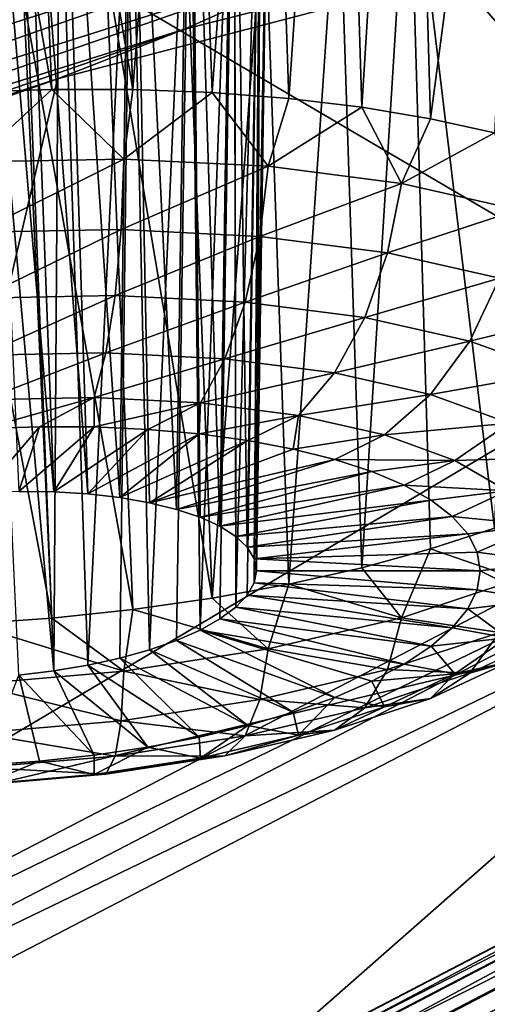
# Model space of a CAD drawing. Header units: metres. Extents: x -90 to 304, y -90 to 74.
# Tile 540 of 570: x 290.568 to 291.422, y 0.717 to 2.517. Entities that reach past the tile are written whole.
import ezdxf

# ---------------------------------------------------------------- set-up
doc = ezdxf.new("R2010")
doc.units = ezdxf.units.M
doc.layers.add('solid_21662050_350', color=7, linetype='CONTINUOUS')

msp = doc.modelspace()

# ---------------------------------------------------------------- linework, layer by layer
at = {"layer": 'solid_21662050_350'}
for points in [[(287.637909, 6.832547, 206.063828), (285.585876, 5.59242, 209.510269), (292.082642, 1.7806, 211.532623)], [(287.637909, 6.832547, 206.063828), (292.082642, 1.7806, 211.532623), (294.386627, 3.213256, 207.553268)], [(285.585876, 5.59242, 209.510269), (289.450409, 0.414367, 215.327469), (292.082642, 1.7806, 211.532623)], [(291.278595, 3.739812, 177.833023), (291.506134, 3.75587, 178.044266), (291.318726, 2.335425, 177.429199)], [(291.506134, 3.75587, 178.044266), (291.435211, 2.309547, 177.520309), (291.318726, 2.335425, 177.429199)], [(291.150757, 3.720931, 177.742249), (291.278595, 3.739812, 177.833023), (291.192993, 2.356511, 177.349884)], [(291.278595, 3.739812, 177.833023), (291.318726, 2.335425, 177.429199), (291.192993, 2.356511, 177.349884)], [(291.015076, 3.694947, 177.662918), (291.150757, 3.720931, 177.742249), (291.059418, 2.372574, 177.283218)], [(291.150757, 3.720931, 177.742249), (291.192993, 2.356511, 177.349884), (291.059418, 2.372574, 177.283218)], [(290.873016, 3.662073, 177.5961), (291.015076, 3.694947, 177.662918), (290.919464, 2.383438, 177.22995)], [(291.015076, 3.694947, 177.662918), (291.059418, 2.372574, 177.283218), (290.919464, 2.383438, 177.22995)], [(290.726135, 3.622628, 177.542679), (290.873016, 3.662073, 177.5961), (290.774689, 2.388984, 177.190643)], [(290.873016, 3.662073, 177.5961), (290.919464, 2.383438, 177.22995), (290.774689, 2.388984, 177.190643)], [(290.57605, 3.577037, 177.503342), (290.726135, 3.622628, 177.542679), (290.774689, 2.388984, 177.190643)], [(290.4245, 3.525797, 177.478607), (290.57605, 3.577037, 177.503342), (290.626617, 2.389152, 177.165741)], [(290.57605, 3.577037, 177.503342), (290.774689, 2.388984, 177.190643), (290.626617, 2.389152, 177.165741)], [(290.4245, 3.525797, 177.478607), (290.626617, 2.389152, 177.165741), (290.476898, 2.383939, 177.155518)], [(290.32431, 1.072432, 184.546524), (294.115082, 3.319186, 182.563904), (293.679626, 1.868235, 186.594086)], [(290.32431, 1.072432, 184.546524), (290.636963, 2.408681, 180.835785), (294.115082, 3.319186, 182.563904)], [(290.636963, 2.408681, 180.835785), (290.86908, 2.499429, 180.841644), (294.115082, 3.319186, 182.563904)], [(290.86908, 2.499429, 180.841644), (291.219025, 2.655793, 180.798721), (294.115082, 3.319186, 182.563904)], [(290.771515, 3.296889, 178.47641), (290.641113, 3.275007, 178.392929), (290.75119, 1.643066, 177.953094)], [(290.771515, 3.296889, 178.47641), (290.75119, 1.643066, 177.953094), (290.805481, 1.633614, 177.988297)], [(290.8797, 3.301283, 178.584229), (290.771515, 3.296889, 178.47641), (290.854553, 1.62159, 178.0298)], [(290.771515, 3.296889, 178.47641), (290.805481, 1.633614, 177.988297), (290.854553, 1.62159, 178.0298)], [(290.8797, 3.301283, 178.584229), (290.854553, 1.62159, 178.0298), (290.897614, 1.607198, 178.076889)], [(290.8797, 3.301283, 178.584229), (290.897614, 1.607198, 178.076889), (290.933899, 1.590687, 178.128738)], [(290.960144, 3.288555, 178.709015), (290.8797, 3.301283, 178.584229), (290.933899, 1.590687, 178.128738)], [(290.641113, 3.275007, 178.392929), (290.569916, 3.25773, 178.362335), (290.692596, 1.649786, 177.924759)], [(290.641113, 3.275007, 178.392929), (290.692596, 1.649786, 177.924759), (290.75119, 1.643066, 177.953094)], [(290.960144, 3.288555, 178.709015), (290.933899, 1.590687, 178.128738), (290.962799, 1.572332, 178.184494)], [(290.960144, 3.288555, 178.709015), (290.962799, 1.572332, 178.184494), (290.983765, 1.552462, 178.243149)], [(291.009521, 3.259972, 178.843384), (290.960144, 3.288555, 178.709015), (290.983765, 1.552462, 178.243149)], [(290.569916, 3.25773, 178.362335), (290.496277, 3.236535, 178.340042), (290.630768, 1.653653, 177.903809)], [(290.569916, 3.25773, 178.362335), (290.630768, 1.653653, 177.903809), (290.692596, 1.649786, 177.924759)], [(291.009521, 3.259972, 178.843384), (290.983765, 1.552462, 178.243149), (290.996521, 1.531402, 178.303741)], [(291.009521, 3.259972, 178.843384), (290.996521, 1.531402, 178.303741), (291.000793, 1.509519, 178.365234)], [(291.009521, 3.259972, 178.843384), (291.000793, 1.509519, 178.365234), (291.026123, 3.21741, 178.980103)], [(290.496277, 3.236535, 178.340042), (290.566711, 1.654606, 177.890594), (290.630768, 1.653653, 177.903809)], [(290.996521, 1.487188, 178.426544), (291.026123, 3.21741, 178.980103), (291.000793, 1.509519, 178.365234)], [(291.009491, 3.163007, 179.112686), (291.026123, 3.21741, 178.980103), (290.996521, 1.487188, 178.426544)], [(290.960083, 3.099373, 179.234436), (291.009491, 3.163007, 179.112686), (290.962799, 1.442709, 178.544525)], [(291.009491, 3.163007, 179.112686), (290.983765, 1.464787, 178.486664), (290.962799, 1.442709, 178.544525)], [(291.009491, 3.163007, 179.112686), (290.996521, 1.487188, 178.426544), (290.983765, 1.464787, 178.486664)], [(290.879608, 3.029623, 179.338684), (290.960083, 3.099373, 179.234436), (290.897614, 1.400987, 178.649658)], [(290.960083, 3.099373, 179.234436), (290.933899, 1.421315, 178.599182), (290.897614, 1.400987, 178.649658)], [(290.960083, 3.099373, 179.234436), (290.962799, 1.442709, 178.544525), (290.933899, 1.421315, 178.599182)], [(290.771362, 2.95751, 179.41893), (290.879608, 3.029623, 179.338684), (290.805481, 1.364876, 178.734756)], [(290.879608, 3.029623, 179.338684), (290.854553, 1.382066, 178.695114), (290.805481, 1.364876, 178.734756)], [(290.879608, 3.029623, 179.338684), (290.897614, 1.400987, 178.649658), (290.854553, 1.382066, 178.695114)], [(291.506104, 3.035766, 180.044418), (291.278595, 2.888741, 180.196945), (291.435211, 1.587383, 179.526199)], [(290.64093, 2.887434, 179.469284), (290.771362, 2.95751, 179.41893), (290.692596, 1.33683, 178.794022)], [(290.771362, 2.95751, 179.41893), (290.75119, 1.349712, 178.767914), (290.692596, 1.33683, 178.794022)], [(290.771362, 2.95751, 179.41893), (290.805481, 1.364876, 178.734756), (290.75119, 1.349712, 178.767914)], [(290.569733, 2.854621, 179.481827), (290.64093, 2.887434, 179.469284), (290.630768, 1.326458, 178.812622)], [(290.64093, 2.887434, 179.469284), (290.692596, 1.33683, 178.794022), (290.630768, 1.326458, 178.812622)], [(291.278595, 2.888741, 180.196945), (291.150726, 2.81633, 180.254852), (291.192993, 1.514935, 179.687454)], [(291.278595, 2.888741, 180.196945), (291.192993, 1.514935, 179.687454), (291.318726, 1.549248, 179.6129)], [(291.278595, 2.888741, 180.196945), (291.318726, 1.549248, 179.6129), (291.435211, 1.587383, 179.526199)], [(290.496094, 2.824079, 179.485474), (290.569733, 2.854621, 179.481827), (290.630768, 1.326458, 178.812622)], [(289.227936, 2.088428, 180.187805), (291.5448, 2.825387, 180.694885), (289.502777, 2.113083, 180.415512)], [(290.424469, 2.497934, 180.333603), (291.5448, 2.825387, 180.694885), (289.227936, 2.088428, 180.187805)], [(289.502777, 2.113083, 180.415512), (291.5448, 2.825387, 180.694885), (291.219025, 2.655793, 180.798721)], [(290.576019, 2.553177, 180.347198), (291.5448, 2.825387, 180.694885), (290.424469, 2.497934, 180.333603)], [(290.496094, 2.824079, 179.485474), (290.630768, 1.326458, 178.812622), (290.566711, 1.318766, 178.823425)], [(291.150726, 2.81633, 180.254852), (291.015045, 2.745746, 180.299408), (291.059418, 1.48482, 179.749054)], [(291.150726, 2.81633, 180.254852), (291.059418, 1.48482, 179.749054), (291.192993, 1.514935, 179.687454)], [(291.015045, 2.745746, 180.299408), (290.873016, 2.677828, 180.329941), (290.919464, 1.459232, 179.797028)], [(291.015045, 2.745746, 180.299408), (290.919464, 1.459232, 179.797028), (291.059418, 1.48482, 179.749054)], [(290.873016, 2.677828, 180.329941), (290.726135, 2.613378, 180.345963), (290.919464, 1.459232, 179.797028)], [(289.502777, 2.113083, 180.415512), (291.219025, 2.655793, 180.798721), (289.812317, 2.166989, 180.601486)], [(289.812317, 2.166989, 180.601486), (291.219025, 2.655793, 180.798721), (290.86908, 2.499429, 180.841644)], [(290.726135, 2.613378, 180.345963), (290.576019, 2.553177, 180.347198), (290.774689, 1.438452, 179.830856)], [(290.726135, 2.613378, 180.345963), (290.774689, 1.438452, 179.830856), (290.919464, 1.459232, 179.797028)], [(290.576019, 2.553177, 180.347198), (290.424469, 2.497934, 180.333603), (290.626617, 1.422708, 179.850143)], [(290.576019, 2.553177, 180.347198), (290.626617, 1.422708, 179.850143), (290.774689, 1.438452, 179.830856)], [(289.812317, 2.166989, 180.601486), (290.86908, 2.499429, 180.841644), (290.150269, 2.250295, 180.739227)], [(290.150269, 2.250295, 180.739227), (290.86908, 2.499429, 180.841644), (290.636963, 2.408681, 180.835785)], [(290.424469, 2.497934, 180.333603), (290.476898, 1.412171, 179.854706), (290.626617, 1.422708, 179.850143)], [(290.150269, 2.250295, 180.739227), (290.636963, 2.408681, 180.835785), (290.507263, 2.362253, 180.821198)], [(290.507263, 2.362253, 180.821198), (290.636963, 2.408681, 180.835785), (290.32431, 1.072432, 184.546524)], [(290.483978, 2.256647, 177.136765), (290.476898, 2.383939, 177.155518), (290.626617, 2.389152, 177.165741)], [(290.758392, 2.261914, 177.167435), (290.483978, 2.256647, 177.136765), (290.626617, 2.389152, 177.165741)], [(290.758392, 2.261914, 177.167435), (290.626617, 2.389152, 177.165741), (290.774689, 2.388984, 177.190643)], [(290.758392, 2.261914, 177.167435), (290.774689, 2.388984, 177.190643), (290.919464, 2.383438, 177.22995)], [(291.022278, 2.248636, 177.247864), (290.758392, 2.261914, 177.167435), (290.919464, 2.383438, 177.22995)], [(291.022278, 2.248636, 177.247864), (290.919464, 2.383438, 177.22995), (291.059418, 2.372574, 177.283218)], [(291.022278, 2.248636, 177.247864), (291.059418, 2.372574, 177.283218), (291.192993, 2.356511, 177.349884)], [(291.265503, 2.217327, 177.374969), (291.022278, 2.248636, 177.247864), (291.192993, 2.356511, 177.349884)], [(291.265503, 2.217327, 177.374969), (291.192993, 2.356511, 177.349884), (291.318726, 2.335425, 177.429199)], [(291.265503, 2.217327, 177.374969), (291.318726, 2.335425, 177.429199), (291.435211, 2.309547, 177.520309)], [(291.478668, 2.169188, 177.543869), (291.265503, 2.217327, 177.374969), (291.435211, 2.309547, 177.520309)], [(290.490448, 2.128136, 177.151367), (290.483978, 2.256647, 177.136765), (290.758392, 2.261914, 177.167435)], [(290.490448, 2.128136, 177.151367), (290.758392, 2.261914, 177.167435), (290.753723, 2.133188, 177.180786)], [(290.753723, 2.133188, 177.180786), (290.758392, 2.261914, 177.167435), (291.022278, 2.248636, 177.247864)], [(290.753723, 2.133188, 177.180786), (291.022278, 2.248636, 177.247864), (291.006897, 2.12045, 177.25795)], [(291.006897, 2.12045, 177.25795), (291.022278, 2.248636, 177.247864), (291.265503, 2.217327, 177.374969)], [(291.006897, 2.12045, 177.25795), (291.265503, 2.217327, 177.374969), (291.240204, 2.090414, 177.379898)], [(291.240204, 2.090414, 177.379898), (291.265503, 2.217327, 177.374969), (291.478668, 2.169188, 177.543869)], [(291.240204, 2.090414, 177.379898), (291.478668, 2.169188, 177.543869), (291.444702, 2.044231, 177.541931)], [(290.490448, 2.128136, 177.151367), (290.753723, 2.133188, 177.180786), (290.49588, 2.007648, 177.198532)], [(290.753723, 2.133188, 177.180786), (290.742584, 2.012382, 177.226089), (290.49588, 2.007648, 177.198532)], [(290.753723, 2.133188, 177.180786), (291.006897, 2.12045, 177.25795), (290.742584, 2.012382, 177.226089)], [(291.006897, 2.12045, 177.25795), (290.979797, 2.000447, 177.298386), (290.742584, 2.012382, 177.226089)], [(291.006897, 2.12045, 177.25795), (291.240204, 2.090414, 177.379898), (290.979797, 2.000447, 177.298386)], [(291.240204, 2.090414, 177.379898), (291.198395, 1.972303, 177.412643), (290.979797, 2.000447, 177.298386)], [(291.240204, 2.090414, 177.379898), (291.444702, 2.044231, 177.541931), (291.198395, 1.972303, 177.412643)], [(291.444702, 2.044231, 177.541931), (291.390015, 1.929031, 177.564468), (291.198395, 1.972303, 177.412643)], [(291.444702, 2.044231, 177.541931), (291.612549, 1.983678, 177.737823), (291.390015, 1.929031, 177.564468)], [(290.49588, 2.007648, 177.198532), (290.742584, 2.012382, 177.226089), (290.499939, 1.903267, 177.27507)], [(290.742584, 2.012382, 177.226089), (290.725708, 1.907599, 177.300293), (290.499939, 1.903267, 177.27507)], [(290.742584, 2.012382, 177.226089), (290.979797, 2.000447, 177.298386), (290.725708, 1.907599, 177.300293)], [(290.979797, 2.000447, 177.298386), (290.94281, 1.896676, 177.36647), (290.725708, 1.907599, 177.300293)], [(290.979797, 2.000447, 177.298386), (291.198395, 1.972303, 177.412643), (290.94281, 1.896676, 177.36647)], [(291.612549, 1.983678, 177.737823), (291.547272, 1.872294, 177.748016), (291.390015, 1.929031, 177.564468)], [(291.198395, 1.972303, 177.412643), (291.142883, 1.870919, 177.471039), (290.94281, 1.896676, 177.36647)], [(291.198395, 1.972303, 177.412643), (291.390015, 1.929031, 177.564468), (291.142883, 1.870919, 177.471039)], [(293.532257, 1.928234, 207.894394), (291.118683, 0.490898, 211.886749), (293.532288, 1.787114, 207.843552)], [(292.252808, 0.761789, 211.134308), (291.118683, 0.490898, 211.886749), (293.532257, 1.928234, 207.894394)], [(291.390015, 1.929031, 177.564468), (291.318268, 1.831315, 177.609985), (291.142883, 1.870919, 177.471039)], [(291.390015, 1.929031, 177.564468), (291.547272, 1.872294, 177.748016), (291.318268, 1.831315, 177.609985)], [(290.499939, 1.903267, 177.27507), (290.725708, 1.907599, 177.300293), (290.502289, 1.821994, 177.37587)], [(290.725708, 1.907599, 177.300293), (290.704224, 1.825869, 177.398422), (290.502289, 1.821994, 177.37587)], [(290.725708, 1.907599, 177.300293), (290.94281, 1.896676, 177.36647), (290.704224, 1.825869, 177.398422)], [(290.94281, 1.896676, 177.36647), (290.898407, 1.816099, 177.457611), (290.704224, 1.825869, 177.398422)], [(290.94281, 1.896676, 177.36647), (291.142883, 1.870919, 177.471039), (290.898407, 1.816099, 177.457611)], [(291.547272, 1.872294, 177.748016), (291.462189, 1.779389, 177.777969), (291.318268, 1.831315, 177.609985)], [(289.704224, -0.253776, 188.230194), (293.679626, 1.868235, 186.594086), (292.90567, 0.433562, 190.579041)], [(289.704224, -0.253776, 188.230194), (290.32431, 1.072432, 184.546524), (293.679626, 1.868235, 186.594086)], [(291.142883, 1.870919, 177.471039), (291.077362, 1.793061, 177.551147), (290.898407, 1.816099, 177.457611)], [(291.142883, 1.870919, 177.471039), (291.318268, 1.831315, 177.609985), (291.077362, 1.793061, 177.551147)], [(290.502289, 1.821994, 177.37587), (290.704224, 1.825869, 177.398422), (290.502838, 1.769319, 177.494019)], [(290.704224, 1.825869, 177.398422), (290.604309, 1.772723, 177.501312), (290.502838, 1.769319, 177.494019)], [(290.704224, 1.825869, 177.398422), (290.704498, 1.772218, 177.519257), (290.604309, 1.772723, 177.501312)], [(290.704224, 1.825869, 177.398422), (290.898407, 1.816099, 177.457611), (290.704498, 1.772218, 177.519257)], [(291.318268, 1.831315, 177.609985), (291.234222, 1.757639, 177.675415), (291.077362, 1.793061, 177.551147)], [(291.318268, 1.831315, 177.609985), (291.462189, 1.779389, 177.777969), (291.234222, 1.757639, 177.675415)], [(290.898407, 1.816099, 177.457611), (290.802155, 1.76781, 177.547623), (290.704498, 1.772218, 177.519257)], [(290.898407, 1.816099, 177.457611), (290.896057, 1.759554, 177.586044), (290.802155, 1.76781, 177.547623)], [(290.898407, 1.816099, 177.457611), (291.077362, 1.793061, 177.551147), (290.896057, 1.759554, 177.586044)], [(291.077362, 1.793061, 177.551147), (290.985016, 1.747554, 177.634064), (290.896057, 1.759554, 177.586044)], [(291.077362, 1.793061, 177.551147), (291.067902, 1.731962, 177.691055), (290.985016, 1.747554, 177.634064)], [(291.077362, 1.793061, 177.551147), (291.234222, 1.757639, 177.675415), (291.067902, 1.731962, 177.691055)], [(293.222748, 1.054265, 209.87912), (293.532288, 1.787114, 207.843552), (291.118683, 0.349757, 211.835953)], [(291.118683, 0.490898, 211.886749), (291.118683, 0.349757, 211.835953), (293.532288, 1.787114, 207.843552)], [(292.144623, 1.724648, 211.554413), (292.082642, 1.7806, 211.532623), (289.450409, 0.414367, 215.327469)], [(290.604309, 1.772723, 177.501312), (290.566711, 1.654606, 177.890594), (290.501556, 1.652628, 177.88533)], [(290.604309, 1.772723, 177.501312), (290.501556, 1.652628, 177.88533), (290.502838, 1.769319, 177.494019)], [(290.704498, 1.772218, 177.519257), (290.566711, 1.654606, 177.890594), (290.604309, 1.772723, 177.501312)], [(290.704498, 1.772218, 177.519257), (290.630768, 1.653653, 177.903809), (290.566711, 1.654606, 177.890594)], [(290.802155, 1.76781, 177.547623), (290.630768, 1.653653, 177.903809), (290.704498, 1.772218, 177.519257)], [(290.802155, 1.76781, 177.547623), (290.692596, 1.649786, 177.924759), (290.630768, 1.653653, 177.903809)], [(290.896057, 1.759554, 177.586044), (290.692596, 1.649786, 177.924759), (290.802155, 1.76781, 177.547623)], [(291.462189, 1.779389, 177.777969), (291.362946, 1.711194, 177.825668), (291.234222, 1.757639, 177.675415)], [(291.462189, 1.779389, 177.777969), (291.569122, 1.717134, 177.968536), (291.362946, 1.711194, 177.825668)], [(290.896057, 1.759554, 177.586044), (290.75119, 1.643066, 177.953094), (290.692596, 1.649786, 177.924759)], [(290.985016, 1.747554, 177.634064), (290.75119, 1.643066, 177.953094), (290.896057, 1.759554, 177.586044)], [(290.985016, 1.747554, 177.634064), (290.805481, 1.633614, 177.988297), (290.75119, 1.643066, 177.953094)], [(291.067902, 1.731962, 177.691055), (290.805481, 1.633614, 177.988297), (290.985016, 1.747554, 177.634064)], [(291.234222, 1.757639, 177.675415), (291.143677, 1.712972, 177.756302), (291.067902, 1.731962, 177.691055)], [(291.234222, 1.757639, 177.675415), (291.362946, 1.711194, 177.825668), (291.143677, 1.712972, 177.756302)], [(291.143677, 1.712972, 177.756302), (290.805481, 1.633614, 177.988297), (291.067902, 1.731962, 177.691055)], [(292.144623, 1.724648, 211.554413), (289.450409, 0.414367, 215.327469), (289.509186, 0.356836, 215.353653)], [(292.194061, 1.654186, 211.560318), (292.144623, 1.724648, 211.554413), (289.509186, 0.356836, 215.353653)], [(291.143677, 1.712972, 177.756302), (290.854553, 1.62159, 178.0298), (290.805481, 1.633614, 177.988297)], [(291.211395, 1.690825, 177.828995), (290.854553, 1.62159, 178.0298), (291.143677, 1.712972, 177.756302)], [(291.362946, 1.711194, 177.825668), (291.211395, 1.690825, 177.828995), (291.143677, 1.712972, 177.756302)], [(291.362946, 1.711194, 177.825668), (291.270203, 1.665798, 177.908218), (291.211395, 1.690825, 177.828995)], [(291.362946, 1.711194, 177.825668), (291.458618, 1.655512, 177.996124), (291.270203, 1.665798, 177.908218)], [(291.569122, 1.717134, 177.968536), (291.458618, 1.655512, 177.996124), (291.362946, 1.711194, 177.825668)], [(291.211395, 1.690825, 177.828995), (290.897614, 1.607198, 178.076889), (290.854553, 1.62159, 178.0298)], [(291.270203, 1.665798, 177.908218), (290.897614, 1.607198, 178.076889), (291.211395, 1.690825, 177.828995)], [(291.270203, 1.665798, 177.908218), (290.933899, 1.590687, 178.128738), (290.897614, 1.607198, 178.076889)], [(291.319366, 1.638206, 177.992981), (290.933899, 1.590687, 178.128738), (291.270203, 1.665798, 177.908218)], [(291.458618, 1.655512, 177.996124), (291.319366, 1.638206, 177.992981), (291.270203, 1.665798, 177.908218)], [(291.458618, 1.655512, 177.996124), (291.358276, 1.608396, 178.082199), (291.319366, 1.638206, 177.992981)], [(291.458618, 1.655512, 177.996124), (291.517517, 1.592732, 178.180222), (291.358276, 1.608396, 178.082199)], [(289.556152, 0.285084, 215.363159), (292.194061, 1.654186, 211.560318), (289.509186, 0.356836, 215.353653)], [(289.617401, -0.611441, 214.948608), (292.194061, 1.654186, 211.560318), (289.556152, 0.285084, 215.363159)], [(289.617401, -0.611441, 214.948608), (292.252808, 0.761789, 211.134308), (292.194061, 1.654186, 211.560318)], [(291.319366, 1.638206, 177.992981), (290.962799, 1.572332, 178.184494), (290.933899, 1.590687, 178.128738)], [(291.358276, 1.608396, 178.082199), (290.962799, 1.572332, 178.184494), (291.319366, 1.638206, 177.992981)], [(291.358276, 1.608396, 178.082199), (290.983765, 1.552462, 178.243149), (290.962799, 1.572332, 178.184494)], [(291.386383, 1.576743, 178.174759), (290.983765, 1.552462, 178.243149), (291.358276, 1.608396, 178.082199)], [(291.517517, 1.592732, 178.180222), (291.386383, 1.576743, 178.174759), (291.358276, 1.608396, 178.082199)], [(291.478668, 1.494249, 179.418579), (291.435211, 1.587383, 179.526199), (291.318726, 1.549248, 179.6129)], [(291.517517, 1.592732, 178.180222), (291.403412, 1.543646, 178.269501), (291.386383, 1.576743, 178.174759)], [(291.517517, 1.592732, 178.180222), (291.537415, 1.525267, 178.370895), (291.403412, 1.543646, 178.269501)], [(291.386383, 1.576743, 178.174759), (290.996521, 1.531402, 178.303741), (290.983765, 1.552462, 178.243149)], [(291.403412, 1.543646, 178.269501), (290.996521, 1.531402, 178.303741), (291.386383, 1.576743, 178.174759)], [(291.265503, 1.423683, 179.579407), (291.318726, 1.549248, 179.6129), (291.192993, 1.514935, 179.687454)], [(291.265503, 1.423683, 179.579407), (291.478668, 1.494249, 179.418579), (291.318726, 1.549248, 179.6129)], [(291.403412, 1.543646, 178.269501), (291.409119, 1.509519, 178.365234), (290.996521, 1.531402, 178.303741)], [(291.409119, 1.509519, 178.365234), (291.000793, 1.509519, 178.365234), (290.996521, 1.531402, 178.303741)], [(291.403412, 1.543646, 178.269501), (291.537415, 1.525267, 178.370895), (291.409119, 1.509519, 178.365234)], [(291.265503, 1.423683, 179.579407), (291.192993, 1.514935, 179.687454), (291.059418, 1.48482, 179.749054)], [(291.537415, 1.525267, 178.370895), (291.517517, 1.45571, 178.560822), (291.409119, 1.509519, 178.365234)], [(291.403412, 1.474794, 178.460739), (290.996521, 1.487188, 178.426544), (291.000793, 1.509519, 178.365234)], [(291.409119, 1.509519, 178.365234), (291.403412, 1.474794, 178.460739), (291.000793, 1.509519, 178.365234)], [(291.444702, 1.396729, 179.340424), (291.478668, 1.494249, 179.418579), (291.265503, 1.423683, 179.579407)], [(291.517517, 1.45571, 178.560822), (291.403412, 1.474794, 178.460739), (291.409119, 1.509519, 178.365234)], [(291.022278, 1.366787, 179.697296), (291.059418, 1.48482, 179.749054), (290.919464, 1.459232, 179.797028)], [(291.386383, 1.439905, 178.55484), (290.983765, 1.464787, 178.486664), (290.996521, 1.487188, 178.426544)], [(291.403412, 1.474794, 178.460739), (291.386383, 1.439905, 178.55484), (290.996521, 1.487188, 178.426544)], [(291.022278, 1.366787, 179.697296), (291.265503, 1.423683, 179.579407), (291.059418, 1.48482, 179.749054)], [(291.022278, 1.366787, 179.697296), (290.919464, 1.459232, 179.797028), (290.774689, 1.438452, 179.830856)], [(291.358276, 1.405292, 178.646332), (290.962799, 1.442709, 178.544525), (290.983765, 1.464787, 178.486664)], [(291.386383, 1.439905, 178.55484), (291.358276, 1.405292, 178.646332), (290.983765, 1.464787, 178.486664)], [(291.517517, 1.45571, 178.560822), (291.386383, 1.439905, 178.55484), (291.403412, 1.474794, 178.460739)], [(291.319366, 1.371391, 178.734085), (290.933899, 1.421315, 178.599182), (290.962799, 1.442709, 178.544525)], [(291.358276, 1.405292, 178.646332), (291.319366, 1.371391, 178.734085), (290.962799, 1.442709, 178.544525)], [(291.458618, 1.386733, 178.742691), (291.358276, 1.405292, 178.646332), (291.386383, 1.439905, 178.55484)], [(291.517517, 1.45571, 178.560822), (291.458618, 1.386733, 178.742691), (291.386383, 1.439905, 178.55484)], [(292.6427, 1.424255, 211.620941), (292.572937, 1.41516, 211.573547), (289.921295, 0.033542, 215.411133)], [(289.987549, 0.040803, 215.463623), (292.6427, 1.424255, 211.620941), (289.921295, 0.033542, 215.411133)], [(289.987549, 0.040803, 215.463623), (292.715607, 1.410411, 211.662048), (292.6427, 1.424255, 211.620941)], [(290.758392, 1.325747, 179.767731), (290.626617, 1.422708, 179.850143), (290.476898, 1.412171, 179.854706)], [(290.758392, 1.325747, 179.767731), (290.774689, 1.438452, 179.830856), (290.626617, 1.422708, 179.850143)], [(290.758392, 1.325747, 179.767731), (291.022278, 1.366787, 179.697296), (290.774689, 1.438452, 179.830856)], [(291.240204, 1.329032, 179.49472), (291.265503, 1.423683, 179.579407), (291.022278, 1.366787, 179.697296)], [(291.444702, 1.396729, 179.340424), (291.265503, 1.423683, 179.579407), (291.240204, 1.329032, 179.49472)], [(292.572937, 1.41516, 211.573547), (292.511871, 1.383854, 211.523666), (289.863342, 0.003841, 215.356796)], [(289.921295, 0.033542, 215.411133), (292.572937, 1.41516, 211.573547), (289.863342, 0.003841, 215.356796)], [(289.987549, 0.040803, 215.463623), (290.056793, 0.025043, 215.510056), (292.715607, 1.410411, 211.662048)], [(292.715607, 1.410411, 211.662048), (290.056793, 0.025043, 215.510056), (292.785492, 1.375048, 211.693329)], [(290.483978, 1.30214, 179.78801), (290.758392, 1.325747, 179.767731), (290.476898, 1.412171, 179.854706)], [(291.270203, 1.338627, 178.816971), (290.897614, 1.400987, 178.649658), (290.933899, 1.421315, 178.599182)], [(291.319366, 1.371391, 178.734085), (291.270203, 1.338627, 178.816971), (290.933899, 1.421315, 178.599182)], [(291.458618, 1.386733, 178.742691), (291.319366, 1.371391, 178.734085), (291.358276, 1.405292, 178.646332)], [(291.143677, 1.27814, 178.964096), (290.854553, 1.382066, 178.695114), (290.897614, 1.400987, 178.649658)], [(291.211395, 1.307412, 178.893967), (291.143677, 1.27814, 178.964096), (290.897614, 1.400987, 178.649658)], [(291.270203, 1.338627, 178.816971), (291.211395, 1.307412, 178.893967), (290.897614, 1.400987, 178.649658)], [(291.444702, 1.396729, 179.340424), (291.240204, 1.329032, 179.49472), (291.390015, 1.322335, 179.249634)], [(291.458618, 1.386733, 178.742691), (291.362946, 1.320987, 178.909515), (291.319366, 1.371391, 178.734085)], [(291.462189, 1.343125, 178.989731), (291.362946, 1.320987, 178.909515), (291.458618, 1.386733, 178.742691)], [(291.444702, 1.396729, 179.340424), (291.390015, 1.322335, 179.249634), (291.547272, 1.395616, 179.072037)], [(291.547272, 1.395616, 179.072037), (291.390015, 1.322335, 179.249634), (291.462189, 1.343125, 178.989731)], [(292.511871, 1.383854, 211.523666), (292.464417, 1.33284, 211.475281), (289.818268, -0.045926, 215.304962)], [(289.863342, 0.003841, 215.356796), (292.511871, 1.383854, 211.523666), (289.818268, -0.045926, 215.304962)], [(290.056793, 0.025043, 215.510056), (291.495026, 0.672476, 213.644806), (292.785492, 1.375048, 211.693329)], [(291.067902, 1.251178, 179.026474), (290.805481, 1.364876, 178.734756), (290.854553, 1.382066, 178.695114)], [(291.143677, 1.27814, 178.964096), (291.067902, 1.251178, 179.026474), (290.854553, 1.382066, 178.695114)], [(291.362946, 1.320987, 178.909515), (291.270203, 1.338627, 178.816971), (291.319366, 1.371391, 178.734085)], [(290.896057, 1.205507, 179.124969), (290.692596, 1.33683, 178.794022), (290.75119, 1.349712, 178.767914)], [(290.985016, 1.226865, 179.080338), (290.75119, 1.349712, 178.767914), (290.805481, 1.364876, 178.734756)], [(290.985016, 1.226865, 179.080338), (290.896057, 1.205507, 179.124969), (290.75119, 1.349712, 178.767914)], [(291.006897, 1.274448, 179.607819), (291.022278, 1.366787, 179.697296), (290.758392, 1.325747, 179.767731)], [(291.067902, 1.251178, 179.026474), (290.985016, 1.226865, 179.080338), (290.805481, 1.364876, 178.734756)], [(291.240204, 1.329032, 179.49472), (291.022278, 1.366787, 179.697296), (291.006897, 1.274448, 179.607819)], [(292.464417, 1.33284, 211.475281), (292.434326, 1.266196, 211.432266), (289.789703, -0.11178, 215.25975)], [(289.818268, -0.045926, 215.304962), (292.464417, 1.33284, 211.475281), (289.789703, -0.11178, 215.25975)], [(290.802155, 1.187373, 179.159851), (290.630768, 1.326458, 178.812622), (290.692596, 1.33683, 178.794022)], [(290.896057, 1.205507, 179.124969), (290.802155, 1.187373, 179.159851), (290.692596, 1.33683, 178.794022)], [(291.362946, 1.320987, 178.909515), (291.211395, 1.307412, 178.893967), (291.270203, 1.338627, 178.816971)], [(291.462189, 1.343125, 178.989731), (291.318268, 1.276057, 179.152267), (291.362946, 1.320987, 178.909515)], [(291.390015, 1.322335, 179.249634), (291.318268, 1.276057, 179.152267), (291.462189, 1.343125, 178.989731)], [(290.753723, 1.235077, 179.675385), (290.758392, 1.325747, 179.767731), (290.483978, 1.30214, 179.78801)], [(290.604309, 1.161644, 179.198654), (290.502838, 1.154373, 179.202103), (290.566711, 1.318766, 178.823425)], [(290.704498, 1.17269, 179.184509), (290.566711, 1.318766, 178.823425), (290.630768, 1.326458, 178.812622)], [(290.704498, 1.17269, 179.184509), (290.604309, 1.161644, 179.198654), (290.566711, 1.318766, 178.823425)], [(290.802155, 1.187373, 179.159851), (290.704498, 1.17269, 179.184509), (290.630768, 1.326458, 178.812622)], [(291.006897, 1.274448, 179.607819), (290.758392, 1.325747, 179.767731), (290.753723, 1.235077, 179.675385)], [(291.240204, 1.329032, 179.49472), (291.006897, 1.274448, 179.607819), (291.198395, 1.258904, 179.394196)], [(291.240204, 1.329032, 179.49472), (291.198395, 1.258904, 179.394196), (291.390015, 1.322335, 179.249634)], [(291.390015, 1.322335, 179.249634), (291.198395, 1.258904, 179.394196), (291.318268, 1.276057, 179.152267)], [(291.362946, 1.320987, 178.909515), (291.234222, 1.261, 179.054886), (291.211395, 1.307412, 178.893967)], [(291.318268, 1.276057, 179.152267), (291.234222, 1.261, 179.054886), (291.362946, 1.320987, 178.909515)], [(290.753723, 1.235077, 179.675385), (290.483978, 1.30214, 179.78801), (290.490448, 1.21243, 179.694839)], [(291.234222, 1.261, 179.054886), (291.143677, 1.27814, 178.964096), (291.211395, 1.307412, 178.893967)], [(291.077362, 1.209075, 179.173233), (291.067902, 1.251178, 179.026474), (291.143677, 1.27814, 178.964096)], [(291.234222, 1.261, 179.054886), (291.077362, 1.209075, 179.173233), (291.143677, 1.27814, 178.964096)], [(289.789703, -0.11178, 215.25975), (292.434326, 1.266196, 211.432266), (290.810577, 0.320527, 213.811295)], [(291.006897, 1.274448, 179.607819), (290.753723, 1.235077, 179.675385), (290.979797, 1.20776, 179.500168)], [(292.434326, 1.266196, 211.432266), (292.123383, 1.019982, 211.868484), (290.810577, 0.320527, 213.811295)], [(291.006897, 1.274448, 179.607819), (290.979797, 1.20776, 179.500168), (291.198395, 1.258904, 179.394196)], [(291.142883, 1.218004, 179.284576), (291.077362, 1.209075, 179.173233), (291.234222, 1.261, 179.054886)], [(291.318268, 1.276057, 179.152267), (291.142883, 1.218004, 179.284576), (291.234222, 1.261, 179.054886)], [(291.198395, 1.258904, 179.394196), (291.142883, 1.218004, 179.284576), (291.318268, 1.276057, 179.152267)], [(291.198395, 1.258904, 179.394196), (290.979797, 1.20776, 179.500168), (291.142883, 1.218004, 179.284576)], [(291.077362, 1.209075, 179.173233), (290.985016, 1.226865, 179.080338), (291.067902, 1.251178, 179.026474)], [(290.753723, 1.235077, 179.675385), (290.490448, 1.21243, 179.694839), (290.742584, 1.17087, 179.563477)], [(290.753723, 1.235077, 179.675385), (290.742584, 1.17087, 179.563477), (290.979797, 1.20776, 179.500168)], [(290.898407, 1.167209, 179.259979), (290.896057, 1.205507, 179.124969), (290.985016, 1.226865, 179.080338)], [(291.077362, 1.209075, 179.173233), (290.898407, 1.167209, 179.259979), (290.985016, 1.226865, 179.080338)], [(290.490448, 1.21243, 179.694839), (290.49588, 1.14965, 179.581711), (290.742584, 1.17087, 179.563477)], [(290.979797, 1.20776, 179.500168), (290.742584, 1.17087, 179.563477), (290.94281, 1.171196, 179.381561)], [(290.94281, 1.171196, 179.381561), (290.898407, 1.167209, 179.259979), (291.077362, 1.209075, 179.173233)], [(291.142883, 1.218004, 179.284576), (290.94281, 1.171196, 179.381561), (291.077362, 1.209075, 179.173233)], [(290.979797, 1.20776, 179.500168), (290.94281, 1.171196, 179.381561), (291.142883, 1.218004, 179.284576)], [(290.898407, 1.167209, 179.259979), (290.802155, 1.187373, 179.159851), (290.896057, 1.205507, 179.124969)], [(290.742584, 1.17087, 179.563477), (290.49588, 1.14965, 179.581711), (290.725708, 1.137433, 179.439514)], [(290.704224, 1.137011, 179.311813), (290.604309, 1.161644, 179.198654), (290.704498, 1.17269, 179.184509)], [(290.704224, 1.137011, 179.311813), (290.704498, 1.17269, 179.184509), (290.802155, 1.187373, 179.159851)], [(290.898407, 1.167209, 179.259979), (290.704224, 1.137011, 179.311813), (290.802155, 1.187373, 179.159851)], [(290.94281, 1.171196, 179.381561), (290.725708, 1.137433, 179.439514), (290.898407, 1.167209, 179.259979)], [(290.742584, 1.17087, 179.563477), (290.725708, 1.137433, 179.439514), (290.94281, 1.171196, 179.381561)], [(290.502289, 1.11964, 179.326721), (290.502838, 1.154373, 179.202103), (290.604309, 1.161644, 179.198654)], [(290.704224, 1.137011, 179.311813), (290.502289, 1.11964, 179.326721), (290.604309, 1.161644, 179.198654)], [(290.725708, 1.137433, 179.439514), (290.704224, 1.137011, 179.311813), (290.898407, 1.167209, 179.259979)], [(290.49588, 1.14965, 179.581711), (290.499939, 1.118013, 179.456192), (290.725708, 1.137433, 179.439514)], [(290.725708, 1.137433, 179.439514), (290.499939, 1.118013, 179.456192), (290.704224, 1.137011, 179.311813)], [(290.499939, 1.118013, 179.456192), (290.502289, 1.11964, 179.326721), (290.704224, 1.137011, 179.311813)], [(291.979431, 0.336511, 211.872757), (293.222748, 1.054265, 209.87912), (291.118683, 0.349757, 211.835953)], [(292.123383, 1.019982, 211.868484), (291.979431, 0.336511, 211.872757), (290.810577, 0.320527, 213.811295)], [(289.617401, -0.611441, 214.948608), (291.118683, 0.490898, 211.886749), (292.252808, 0.761789, 211.134308)]]:
    msp.add_3dface(points, dxfattribs=at)

doc.saveas('drawing.dxf')
